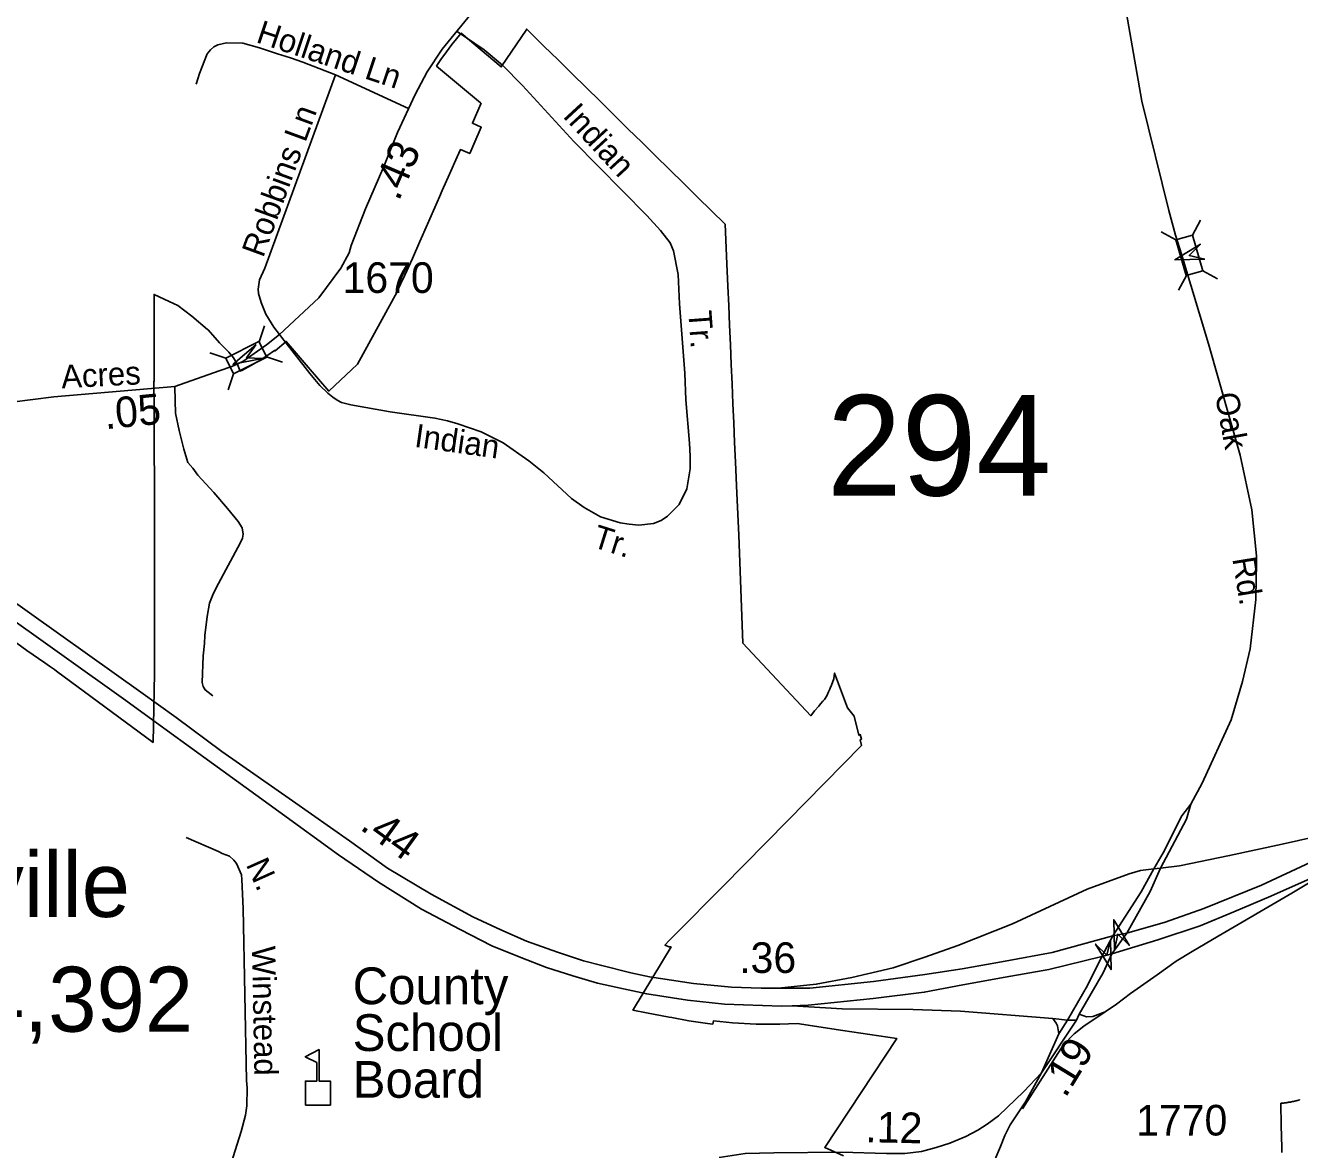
# Model space of a CAD drawing. Extents: x 2220236 to 2384410, y 720751 to 894131.
# Drawn here: x 2309953 to 2315152, y 810071 to 814659 of the extents above; entities that cross this region are included whole.
import ezdxf

# ---------------------------------------------------------------- set-up
doc = ezdxf.new("R2010")
doc.units = 0
doc.layers.add('Default', color=7, linetype='Continuous')

msp = doc.modelspace()

# ---------------------------------------------------------------- linework, layer by layer
at = {"layer": 'Default'}
for p, q in [((2311515.6, 814320.9), (2311218.2, 814457.6)), ((2314747.7, 813864), (2314714.5, 813803.5)), ((2314586.3, 813816.8), (2314646.8, 813783.7)), ((2314690.3, 813639), (2314657.2, 813578.5)), ((2314756.6, 813658.3), (2314817.1, 813625.2)), ((2310905.6, 813368.4), (2310927.4, 813433.9)), ((2310704.8, 813322.9), (2310770.3, 813301.1)), ((2310936.4, 813306.7), (2311001.9, 813284.9)), ((2310780.1, 813172.5), (2310801.9, 813238))]:
    msp.add_line(p, q, dxfattribs=at)
for points in [[(2314274.4, 816214.7), (2314267.3, 816084.2), (2314261.4, 815925.3), (2314261.4, 815767.6), (2314279.2, 815574.2), (2314289.6, 815522.2), (2314359.5, 815129.5), (2314407.1, 814894.4), (2314439.8, 814739.7), (2314508.2, 814350), (2314618.6, 813904.5), (2314646, 813803.9)], [(2311923.1, 814895.1), (2311653, 814562.4), (2311592, 814469.7), (2311542.9, 814377.2), (2311470.6, 814222.4), (2311414.3, 814083.9), (2311340.1, 813911.2), (2311281.6, 813760.8), (2311274, 813730.6), (2311238.8, 813668.2), (2311150.1, 813547.3), (2310989.7, 813397.7), (2310936.3, 813355.1), (2310839, 813288.1), (2310795.2, 813267.7), (2310743.5, 813249.4)], [(2309917.2, 812137.9), (2309958.5, 812108.4), (2310031, 812058.4), (2310051, 812044.1), (2310070.8, 812030), (2310078.8, 812024), (2310473.5, 811733.2), (2310479.2, 812013.8), (2310479, 812579), (2310477.8, 813146.3), (2310475.8, 813145.8), (2310475.8, 813207.1), (2310477.8, 813207.4), (2310477.8, 813377.4), (2310477.5, 813561.6), (2310539.5, 813532.5), (2310574.2, 813516.9), (2310631, 813472.1), (2310695.8, 813417.9), (2310697.5, 813416.4), (2310744.5, 813363.8), (2310752.2, 813356), (2310782.8, 813326.4), (2310801.5, 813302.8), (2310817.8, 813276.1), (2310829, 813248.9), (2310834.8, 813251.5), (2310875, 813272.1), (2310910, 813293.2), (2310937.8, 813310.9), (2310969, 813333.1), (2310971, 813330.8), (2311016.5, 813369.5), (2311106.5, 813264.2), (2311191, 813166.6), (2311308, 813276.6), (2311469.5, 813571.7), (2311468.2, 813572.2), (2311501, 813640.1), (2311531.2, 813708.6), (2311561.8, 813778), (2311593, 813848.6), (2311602.2, 813869.4), (2311623, 813916.8), (2311642.2, 813960.2), (2311653.2, 813985.2), (2311683, 814052.8), (2311713.8, 814122.5), (2311727.2, 814152.6), (2311765.8, 814136.6), (2311782.2, 814174.9), (2311812.2, 814243.8), (2311776.2, 814259.9), (2311811.2, 814339), (2311812.2, 814341.2), (2311810, 814343.2), (2311630, 814493.2), (2311631.8, 814495.9), (2311648, 814519.8), (2311670.8, 814551.9), (2311692.2, 814582.2), (2311730.8, 814628.4), (2311894, 814489.9), (2311998.2, 814644.5), (2312068, 814575.4), (2312126.8, 814518.8), (2312182.8, 814462.5), (2312240.2, 814405.8), (2312297.2, 814349.9), (2312354.8, 814293.3), (2312411, 814237.9), (2312468.8, 814181.2), (2312524.8, 814126), (2312578.8, 814072.9), (2312582.8, 814069.1), (2312637.2, 814015.3), (2312695.5, 813958.7), (2312808, 813848.2), (2312815, 813686.1), (2312818.8, 813595.6), (2312822.2, 813515.6), (2312825.8, 813436.1), (2312829.2, 813356.1), (2312832.5, 813276.1), (2312836, 813196.2), (2312839.5, 813115.3), (2312842.8, 813037.1), (2312846, 812957.6), (2312849.5, 812876.4), (2312854.8, 812750.9), (2312863.5, 812579), (2312880, 812138.6), (2313157.2, 811841.9), (2313172.8, 811861.4), (2313190, 811880.4), (2313196.5, 811889.8), (2313206.8, 811901.9), (2313213.2, 811908.8), (2313222.8, 811923.2), (2313230, 811939.2), (2313234.8, 811950.1), (2313236.2, 811955), (2313242, 811966), (2313251.8, 811992.5), (2313254.5, 812016), (2313307, 811874), (2313334.2, 811840.7), (2313353.5, 811762.2), (2313359, 811765.1), (2313364.2, 811746.2), (2313358.2, 811743), (2313363.8, 811720.6), (2313061.5, 811413.6), (2312798.5, 811144.6), (2312600.5, 810945.6), (2312578.8, 810924.4), (2312561.8, 810905.6), (2312578.8, 810898.4), (2312586.8, 810898.6), (2312433.8, 810644.7), (2312431.2, 810640.4), (2312486.2, 810629.8), (2312578.8, 810612.1), (2312590, 810610), (2312659.2, 810596.9), (2312735.2, 810585.6), (2312757, 810583.4), (2312759.8, 810596.3), (2312837.2, 810588.8), (2312934.2, 810583.5), (2313031.5, 810582.9), (2313101.2, 810585.6), (2313287.8, 810557.1), (2313508.2, 810524.6), (2313362.2, 810303.8), (2313214, 810079), (2313290.2, 810045.1)], [(2309917.2, 812137.9), (2309958.5, 812108.4), (2310031, 812058.4), (2310051, 812044.1), (2310070.8, 812030), (2310078.8, 812024), (2310473.5, 811733.2), (2310479.2, 812013.8), (2310479, 812579), (2310477.8, 813146.3), (2310475.8, 813145.8), (2310475.8, 813207.1), (2310477.8, 813207.4), (2310477.8, 813377.4), (2310477.5, 813561.6), (2310539.5, 813532.5), (2310574.2, 813516.9), (2310631, 813472.1), (2310695.8, 813417.9), (2310697.5, 813416.4), (2310744.5, 813363.8), (2310752.2, 813356), (2310782.8, 813326.4), (2310801.5, 813302.8), (2310817.8, 813276.1), (2310829, 813248.9), (2310834.8, 813251.5), (2310875, 813272.1), (2310910, 813293.2), (2310937.8, 813310.9), (2310969, 813333.1), (2310971, 813330.8), (2311016.5, 813369.5), (2311106.5, 813264.2), (2311191, 813166.6), (2311308, 813276.6), (2311469.5, 813571.7), (2311468.2, 813572.2), (2311501, 813640.1), (2311531.2, 813708.6), (2311561.8, 813778), (2311593, 813848.6), (2311602.2, 813869.4), (2311623, 813916.8), (2311642.2, 813960.2), (2311653.2, 813985.2), (2311683, 814052.8), (2311713.8, 814122.5), (2311727.2, 814152.6), (2311765.8, 814136.6), (2311782.2, 814174.9), (2311812.2, 814243.8), (2311776.2, 814259.9), (2311811.2, 814339), (2311812.2, 814341.2), (2311810, 814343.2), (2311630, 814493.2), (2311631.8, 814495.9), (2311648, 814519.8), (2311670.8, 814551.9), (2311692.2, 814582.2), (2311730.8, 814628.4), (2311894, 814489.9), (2311998.2, 814644.5), (2312068, 814575.4), (2312126.8, 814518.8), (2312182.8, 814462.5), (2312240.2, 814405.8), (2312297.2, 814349.9), (2312354.8, 814293.3), (2312411, 814237.9), (2312468.8, 814181.2), (2312524.8, 814126), (2312578.8, 814072.9), (2312582.8, 814069.1), (2312637.2, 814015.3), (2312695.5, 813958.7), (2312808, 813848.2), (2312815, 813686.1), (2312818.8, 813595.6), (2312822.2, 813515.6), (2312825.8, 813436.1), (2312829.2, 813356.1), (2312832.5, 813276.1), (2312836, 813196.2), (2312839.5, 813115.3), (2312842.8, 813037.1), (2312846, 812957.6), (2312849.5, 812876.4), (2312854.8, 812750.9), (2312863.5, 812579), (2312880, 812138.6), (2313157.2, 811841.9), (2313172.8, 811861.4), (2313190, 811880.4), (2313196.5, 811889.8), (2313206.8, 811901.9), (2313213.2, 811908.8), (2313222.8, 811923.2), (2313230, 811939.2), (2313234.8, 811950.1), (2313236.2, 811955), (2313242, 811966), (2313251.8, 811992.5), (2313254.5, 812016), (2313307, 811874), (2313334.2, 811840.7), (2313353.5, 811762.2), (2313359, 811765.1), (2313364.2, 811746.2), (2313358.2, 811743), (2313363.8, 811720.6), (2313061.5, 811413.6), (2312798.5, 811144.6), (2312600.5, 810945.6), (2312578.8, 810924.4), (2312561.8, 810905.6), (2312578.8, 810898.4), (2312586.8, 810898.6), (2312433.8, 810644.7), (2312431.2, 810640.4), (2312486.2, 810629.8), (2312578.8, 810612.1), (2312590, 810610), (2312659.2, 810596.9), (2312735.2, 810585.6), (2312757, 810583.4), (2312759.8, 810596.3), (2312837.2, 810588.8), (2312934.2, 810583.5), (2313031.5, 810582.9), (2313101.2, 810585.6), (2313287.8, 810557.1), (2313508.2, 810524.6), (2313362.2, 810303.8), (2313214, 810079), (2313290.2, 810045.1)], [(2311714.1, 814634.9), (2311825, 814560.2), (2311899.6, 814497), (2311980.4, 814413.9), (2312190.7, 814186.2), (2312487.8, 813883.7), (2312544.5, 813822.2), (2312582.9, 813772.7), (2312597.3, 813738.9), (2312616.5, 813643), (2312621.7, 813523.2), (2312642.7, 813239.6), (2312647.9, 813131.8), (2312661.8, 812953.9), (2312664.3, 812902), (2312664.8, 812850), (2312651.8, 812767.8), (2312620.4, 812703.5), (2312573.1, 812657.1), (2312547.2, 812638.9), (2312515.3, 812626.4), (2312455.4, 812619.7), (2312415.4, 812623.3), (2312379.4, 812629), (2312299.1, 812654.2), (2312232.8, 812691.5), (2312180.4, 812728.7), (2312067.3, 812833.6), (2312006.9, 812882.9), (2311902.1, 812955.6), (2311811.6, 813000.8), (2311717.2, 813033.7), (2311675.2, 813045.2), (2311623.1, 813056.7), (2311441, 813082.7), (2311280.7, 813110.9), (2311242.5, 813120.6), (2311224.5, 813130.4), (2311206.5, 813142.1), (2311186.2, 813157.9), (2311153.9, 813189.6), (2311113.5, 813239.1), (2310997.6, 813387.5), (2310989.7, 813397.7)], [(2311218.2, 814457.6), (2311083.8, 814510.1), (2311033.6, 814527.7), (2310981.4, 814543.2), (2310907.1, 814568.3), (2310838.9, 814587.6), (2310773.1, 814588.9), (2310737.2, 814580.4), (2310721.3, 814572.3), (2310707.4, 814560.2), (2310693.5, 814544), (2310662.5, 814463.7), (2310648.9, 814419.5)], [(2311218.2, 814457.6), (2310928.9, 813668.9), (2310907.4, 813620.6), (2310901.8, 813582.6), (2310903.9, 813564.7), (2310914.4, 813528.9), (2310932.9, 813481), (2310965.5, 813427.3), (2310989.7, 813397.7)], [(2314646, 813803.9), (2314670.2, 813725.3), (2314780.2, 813359.4), (2314909.5, 812905.7), (2314957.1, 812682.5), (2314976.4, 812495.1), (2314973.4, 812316.6), (2314949.7, 812114.3), (2314918.4, 811981.9), (2314872.4, 811825.8), (2314754.9, 811566.9), (2314708.1, 811481.6)], [(2310743.5, 813249.4), (2310562.3, 813185.2), (2310068.8, 813143.8), (2309897.3, 813122), (2309645.8, 813081.3), (2309520, 813056), (2309275, 812985.4), (2308947.5, 812861.3)], [(2310562.3, 813185.2), (2310562.9, 813127.2), (2310565.3, 813077.3), (2310580.2, 813005.5), (2310598.9, 812929.6), (2310615.5, 812875.9), (2310635.7, 812852.1), (2310656, 812824.3), (2310720.8, 812753.1), (2310777.5, 812687.6), (2310820.1, 812634.2), (2310836.3, 812608.4), (2310840.6, 812582.4), (2310838.8, 812566.5), (2310829, 812546.3), (2310731.1, 812363.4), (2310717.2, 812335.3), (2310703.6, 812301.1), (2310694.2, 812247.1), (2310685, 812168.9), (2310683.5, 812137), (2310677.9, 812087), (2310673.2, 811976.9), (2310677.3, 811960.9), (2310685.5, 811947), (2310717.6, 811923.3)], [(2313025.4, 810729.5), (2312954.9, 810729.5), (2312833.5, 810733.5), (2312677.9, 810749.6), (2312498.7, 810776.7), (2312422.4, 810792.7), (2312303.9, 810821.9), (2312229.7, 810842), (2312123.3, 810877.1), (2311996.8, 810921.3), (2311892.4, 810968.5), (2311777.9, 811020.7), (2311608.3, 811114.2), (2311429.6, 811219.6), (2311275, 811331.1), (2311042.1, 811494.8), (2310754.1, 811696.4), (2310566.8, 811834.3), (2310423.3, 811937.8), (2309869.6, 812332.5)], [(2309829, 812283.3), (2310362, 811904.6), (2310531.7, 811780.1), (2310719.4, 811644.5), (2310986.4, 811450.6), (2311229.8, 811273.9), (2311393.5, 811162.4), (2311568.1, 811052.9), (2311726.7, 810969.5), (2311855.2, 810903.2), (2311973.7, 810855), (2312079.1, 810814.8), (2312186.5, 810779.7), (2312286.9, 810750.6), (2312392.3, 810727.5), (2312487.6, 810706.4), (2312653.8, 810681.3), (2312804.4, 810665.2), (2313037.2, 810656.1), (2313080.7, 810658)], [(2314708.1, 811481.6), (2314671.2, 811432.8), (2314594.9, 811282), (2314557.6, 811216.5)], [(2314584.8, 811219.7), (2314690.4, 811419.9), (2314708.1, 811481.6)], [(2315550.2, 811447.3), (2315402.6, 811363.4), (2315198.3, 811244.2), (2314996.9, 811150.8), (2314760.9, 811055.2), (2314603.5, 810999.8), (2314446.7, 810954.9)], [(2315550.2, 811447.3), (2315281.1, 811362.8), (2315080.5, 811317.1), (2314865.9, 811271.4), (2314661.2, 811229.6), (2314584.8, 811219.7)], [(2310608, 811344.5), (2310740.6, 811287.9), (2310754.7, 811280), (2310784.8, 811268.5), (2310802.8, 811252.6), (2310813, 811238.8), (2310833.5, 811193), (2310835.7, 811173.1), (2310840.9, 811055.1), (2310854.6, 810353.6), (2310856.8, 810323.7), (2310855.6, 810249.6), (2310850.2, 810211.6), (2310832.8, 810145.5), (2310670.4, 809631.9)], [(2314557.6, 811216.5), (2314502.2, 811209.9), (2314456.1, 811196.6), (2314285.2, 811134.1), (2313979.7, 810992), (2313757.5, 810903.5), (2313622.2, 810855.9), (2313492.9, 810813.3), (2313324.9, 810774.1), (2313179.2, 810745.8), (2313025.4, 810729.5)], [(2314253, 810623.4), (2314282, 810612.8), (2314307.9, 810614.4), (2314358.6, 810633.4), (2314405, 810665.1), (2314462.1, 810708.7), (2314570.6, 810784.5), (2314647.9, 810839.6), (2314713.3, 810879.7), (2314819.7, 810942.2), (2315120.6, 811117.7), (2315308.1, 811230)], [(2314386.1, 810869.5), (2314572.9, 810926.9), (2314746.6, 810984.5), (2314883.7, 811041.1), (2315034, 811105), (2315208.3, 811182.5), (2315308.1, 811230)], [(2314557.6, 811216.5), (2314504.8, 811123.7), (2314389.3, 810944.1)], [(2314446.7, 810954.9), (2314541.8, 811124.3), (2314584.8, 811219.7)], [(2314584.8, 811219.7), (2314557.6, 811216.5)], [(2314389.3, 810944.1), (2314141.5, 810876.1), (2313950.2, 810840.4), (2313774.6, 810808.7), (2313622.5, 810785.7), (2313413.7, 810757.6), (2313153.7, 810729.5), (2313025.4, 810729.5)], [(2314389.3, 810944.1), (2314344.4, 810859.4)], [(2314386.1, 810869.5), (2314446.7, 810954.9)], [(2314446.7, 810954.9), (2314389.3, 810944.1)], [(2313080.7, 810658), (2313146.4, 810660.8), (2313411.7, 810688.3), (2313620, 810713.4), (2313777.6, 810743.5), (2313950.2, 810774.3), (2314128.4, 810805.8), (2314344.4, 810859.4)], [(2314098.8, 810383.7), (2314241.8, 810598.9), (2314253, 810623.4), (2314350.8, 810792.8), (2314386.1, 810869.5)], [(2314344.4, 810859.4), (2314285.9, 810740.2), (2314204.3, 810598.7), (2314169.3, 810544.2), (2314098.8, 810383.7)], [(2314344.4, 810859.4), (2314386.1, 810869.5)], [(2313080.7, 810658), (2313284.7, 810646.2), (2313575.6, 810642.9), (2313767.9, 810635.8), (2314144.5, 810605.9), (2314204.3, 810598.7)], [(2314358.6, 810633.4), (2314271.5, 810575.3), (2314231.9, 810543.1), (2314186.5, 810497.7), (2314021.7, 810238)], [(2314144.5, 810605.9), (2314158.7, 810587.5), (2314163.5, 810575.9), (2314169.3, 810544.2)], [(2314204.3, 810598.7), (2314241.8, 810598.9)], [(2314098.8, 810383.7), (2314026, 810308.2), (2313923.3, 810209.5), (2313877.3, 810174.6), (2313839.3, 810149.8), (2313790.2, 810125), (2313725, 810097.5), (2313669.1, 810079.1), (2313609.4, 810062.7), (2313541.6, 810055.8), (2313466.1, 810054.8), (2313282.1, 810060.6), (2313006.5, 810057.9), (2312889.6, 810055.3), (2312783.1, 810039)], [(2314098.8, 810383.7), (2314033.6, 810266), (2313971.1, 810172.5), (2313948.9, 810128.7), (2313932, 810084.3), (2313907.7, 810029.4), (2313906, 809974.4)], [(2315079, 810059.1), (2315078.8, 810079), (2315076.8, 810169.5), (2315074.8, 810259.8), (2315077.8, 810260.1), (2315079.2, 810260.2), (2315080.8, 810260.4), (2315082.2, 810260.6), (2315083.8, 810260.8), (2315085, 810260.9), (2315086.5, 810261.1), (2315088, 810261.2), (2315089.5, 810261.4), (2315091, 810261.6), (2315092.5, 810261.8), (2315094, 810262), (2315095.5, 810262.2), (2315097, 810262.4), (2315098.5, 810262.6), (2315099.8, 810262.8), (2315102.8, 810263.3), (2315104.2, 810263.5), (2315107.2, 810264), (2315110.2, 810264.5), (2315111.5, 810264.8), (2315113, 810265), (2315114.5, 810265.3), (2315117.5, 810265.8), (2315119, 810266.1), (2315120.5, 810266.4), (2315121.8, 810266.7), (2315123.2, 810267), (2315124.8, 810267.3), (2315126.2, 810267.6), (2315127.8, 810267.9), (2315129.2, 810268.2), (2315130.5, 810268.6), (2315132, 810268.9), (2315133.5, 810269.2), (2315135, 810269.6), (2315136.5, 810269.9), (2315137.8, 810270.2), (2315142.2, 810271.3), (2315143.5, 810271.6), (2315148, 810272.8), (2315149.2, 810273.1), (2315150.8, 810273.6), (2315152, 810274.9)], [(2315079, 810059.1), (2315078.8, 810079), (2315076.8, 810169.5), (2315074.8, 810259.8), (2315077.8, 810260.1), (2315079.2, 810260.2), (2315080.8, 810260.4), (2315082.2, 810260.6), (2315083.8, 810260.8), (2315085, 810260.9), (2315086.5, 810261.1), (2315088, 810261.2), (2315089.5, 810261.4), (2315091, 810261.6), (2315092.5, 810261.8), (2315094, 810262), (2315095.5, 810262.2), (2315097, 810262.4), (2315098.5, 810262.6), (2315099.8, 810262.8), (2315102.8, 810263.3), (2315104.2, 810263.5), (2315107.2, 810264), (2315110.2, 810264.5), (2315111.5, 810264.8), (2315113, 810265), (2315114.5, 810265.3), (2315117.5, 810265.8), (2315119, 810266.1), (2315120.5, 810266.4), (2315121.8, 810266.7), (2315123.2, 810267), (2315124.8, 810267.3), (2315126.2, 810267.6), (2315127.8, 810267.9), (2315129.2, 810268.2), (2315130.5, 810268.6), (2315132, 810268.9), (2315133.5, 810269.2), (2315135, 810269.6), (2315136.5, 810269.9), (2315137.8, 810270.2), (2315142.2, 810271.3), (2315143.5, 810271.6), (2315148, 810272.8), (2315149.2, 810273.1), (2315150.8, 810273.6), (2315152, 810274.9)]]:
    msp.add_lwpolyline(points, dxfattribs=at)
for points in [[(2314714.5, 813803.5), (2314756.9, 813658.4), (2314689.1, 813638.6), (2314646.8, 813783.7)], [(2314764.7, 813705.8), (2314642.8, 813702.7), (2314746.8, 813766.4), (2314701.3, 813720)], [(2310770.3, 813301.1), (2310905.4, 813368.7), (2310937, 813305.6), (2310801.9, 813238)], [(2310919.6, 813299.6), (2310800, 813276.3), (2310891.9, 813356.3), (2310854.7, 813303)], [(2314396, 810887.2), (2314393.5, 811009.1), (2314456.6, 810904.8), (2314410.5, 810950.5)], [(2314379.8, 810927.7), (2314382.8, 810805.8), (2314319.3, 810909.9), (2314365.6, 810864.3)], [(2311095.2, 810253), (2311095.2, 810350.9), (2311141.2, 810350.9), (2311141.2, 810426), (2311094.2, 810450.3), (2311150.8, 810479.4), (2311150.8, 810350.9), (2311196.9, 810350.9), (2311196.9, 810253)]]:
    msp.add_lwpolyline(points, close=True, dxfattribs=at)

# ---------------------------------------------------------------- texts
for s, height, rotation, p in [('Holland Ln', 95, 341.5568, (2310889.5, 814591.8)), ('Robbins Ln', 95, 69.8568, (2310922.1, 813708)), ('Indian ', 95, 312.7249, (2312141.8, 814287.5)), ('.43', 125, 66.7495, (2311475.7, 813938.7)), ('Tr.', 95, 274.2351, (2312656.8, 813493)), ('Acres', 95, 2.9962, (2310100.6, 813178)), ('.05', 125, 5.6679, (2310278.6, 813011.1)), ('Oak', 95, 280.4042, (2314806.3, 813153.2)), ('Indian', 95, 351.8741, (2311536.5, 812939.9)), ('Tr.', 95, 342.5766, (2312260.8, 812532.2)), ('Rd.', 95, 279.2431, (2314877.3, 812483)), ('.44', 125, 324.2013, (2311313, 811380.8)), ('N.', 95, 294.115, (2310850.7, 811234.8)), ('Winstead', 95, 271.1189, (2310876.7, 810901.4)), ('.36', 125, 359.9993, (2312865.1, 810792)), ('.19', 125, 58.6814, (2314196.1, 810278.4)), ('.12', 125, 358.732, (2313379, 810101.5))]:
    msp.add_text(s, height=height, rotation=rotation, dxfattribs=at).set_placement(p)
for s, height, p in [('1670', 125, (2311246.6, 813567.5)), ('294', 410.1, (2313223, 812740.4)), ('Nashville', 265, (2308941.5, 811020.5)), ('Pop. 4,392', 265, (2308922.4, 810552.4)), ('County', 150, (2311287.8, 810664.5)), ('School', 150, (2311287.8, 810473.5)), ('Board', 150, (2311287.8, 810282.5)), ('1770', 125, (2314485, 810128.6))]:
    msp.add_text(s, height=height, dxfattribs=at).set_placement(p)

doc.saveas('drawing.dxf')
